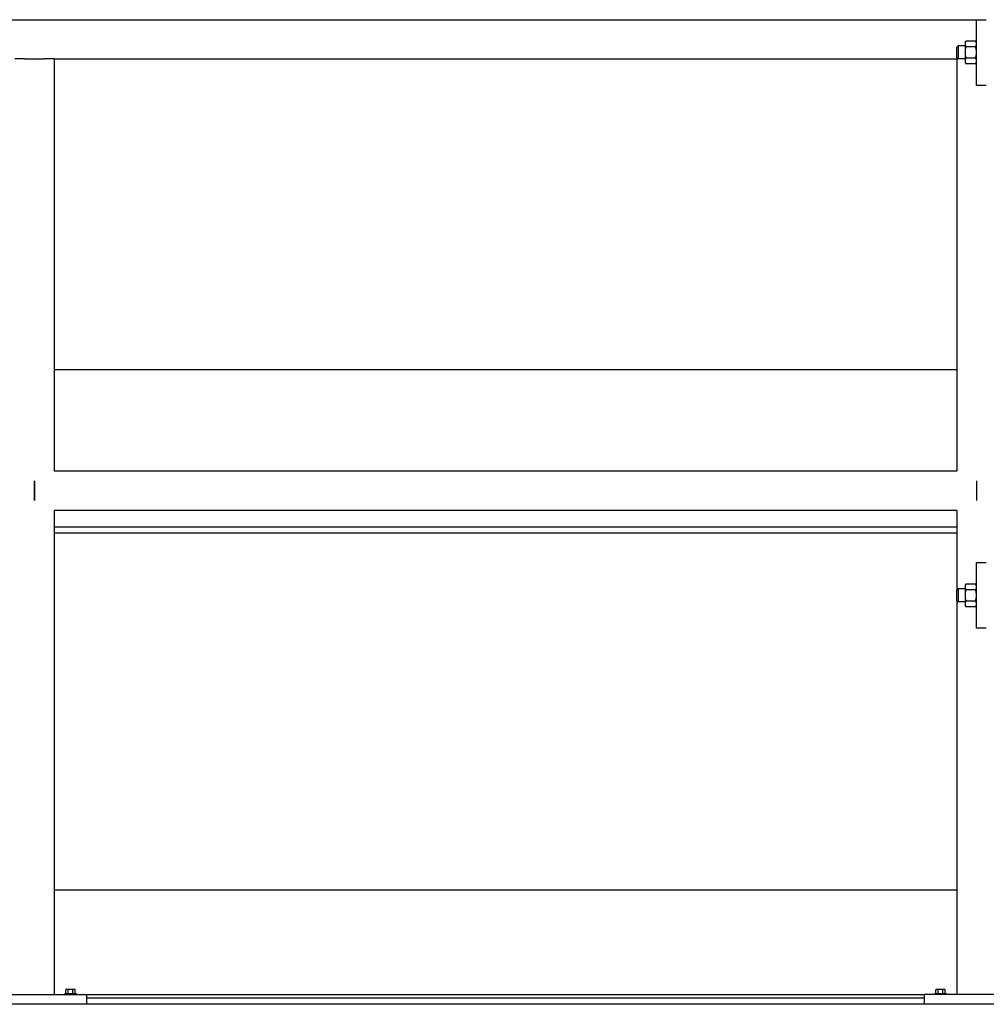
# Model space of a CAD drawing. Header units: inches. Extents: x 5 to 1128, y -85 to 748.
# Tile 595 of 656: x 949 to 986, y 333 to 371. Entities that reach past the tile are written whole.
import ezdxf

# ---------------------------------------------------------------- set-up
doc = ezdxf.new("R2010")
doc.units = ezdxf.units.IN
doc.header["$LTSCALE"] = 32
doc.header["$MEASUREMENT"] = 0
doc.layers.add('Visible (ANSI)', color=7, linetype='Continuous', lineweight=30)

msp = doc.modelspace()

# ---------------------------------------------------------------- linework, layer by layer
at = {"layer": 'Visible (ANSI)'}
for p, q in [((913.68078, 370.85867), (985.30578, 370.85867)), ((985.30578, 368.35867), (985.30578, 370.85867)), ((985.30578, 370.85867), (985.68078, 370.85867)), ((984.55578, 369.81148), (984.60155, 369.85867)), ((984.60155, 369.85867), (984.60155, 369.35867)), ((984.86778, 369.85867), (984.60155, 369.85867)), ((984.86778, 369.98367), (984.90128, 370.04168)), ((984.86778, 369.98367), (984.86778, 369.93343)), ((984.86778, 369.93343), (984.86778, 369.60867)), ((985.27229, 370.04168), (984.90128, 370.04168)), ((985.30578, 369.98367), (985.27229, 370.04168)), ((984.55578, 369.40586), (984.55578, 369.81148)), ((984.86778, 369.60867), (984.86778, 369.28391)), ((985.27229, 369.82518), (984.90128, 369.82518)), ((948.93078, 369.35867), (948.55578, 369.35867)), ((948.93078, 369.35867), (949.68078, 369.35867)), ((950.05578, 369.35867), (949.68078, 369.35867)), ((950.05578, 369.35867), (950.05578, 353.60867)), ((950.05578, 369.35867), (984.55578, 369.35867)), ((984.55578, 369.40586), (984.60155, 369.35867)), ((984.55578, 369.35867), (984.55578, 353.60867)), ((984.60155, 369.35867), (984.55578, 369.35867)), ((984.86778, 369.35867), (984.60155, 369.35867)), ((984.86778, 369.28391), (984.86778, 369.23367)), ((984.86778, 369.23367), (984.90128, 369.17566)), ((985.27229, 369.39216), (984.90128, 369.39216)), ((985.27229, 369.17566), (984.90128, 369.17566)), ((985.30578, 369.23367), (985.27229, 369.17566)), ((985.30578, 368.35867), (985.68078, 368.35867)), ((984.55578, 357.48367), (950.05578, 357.48367)), ((984.55578, 353.60867), (950.05578, 353.60867)), ((949.30578, 353.23367), (949.30578, 352.48367)), ((949.30578, 352.48367), (949.30578, 353.23367)), ((985.30578, 353.23367), (985.30578, 352.48367)), ((950.05578, 352.10867), (950.05578, 333.60867)), ((984.55578, 352.10867), (950.05578, 352.10867)), ((984.55578, 352.10867), (984.55578, 349.06148)), ((950.05578, 351.48367), (984.55578, 351.48367)), ((984.55578, 351.23367), (950.05578, 351.23367)), ((985.68078, 350.10867), (985.30578, 350.10867)), ((985.30578, 347.60867), (985.30578, 350.10867)), ((984.86778, 349.23367), (984.90128, 349.29168)), ((984.86778, 349.23367), (984.86778, 349.18343)), ((984.86778, 349.18343), (984.86778, 348.85867)), ((985.27229, 349.29168), (984.90128, 349.29168)), ((985.30578, 349.23367), (985.27229, 349.29168)), ((984.55578, 349.06148), (984.60155, 349.10867)), ((984.55578, 348.65586), (984.55578, 349.06148)), ((984.60155, 349.10867), (984.60155, 348.60867)), ((984.86778, 349.10867), (984.60155, 349.10867)), ((984.86778, 348.85867), (984.86778, 348.53391)), ((985.27229, 349.07518), (984.90128, 349.07518)), ((984.55578, 348.65586), (984.55578, 333.60867)), ((984.55578, 348.65586), (984.60155, 348.60867)), ((984.86778, 348.60867), (984.60155, 348.60867)), ((984.86778, 348.53391), (984.86778, 348.48367)), ((984.86778, 348.48367), (984.90128, 348.42566)), ((985.27229, 348.64216), (984.90128, 348.64216)), ((985.27229, 348.42566), (984.90128, 348.42566)), ((985.30578, 348.48367), (985.27229, 348.42566)), ((985.68078, 347.60867), (985.30578, 347.60867)), ((950.05578, 337.60867), (984.55578, 337.60867)), ((950.50065, 333.64767), (950.50065, 333.78345)), ((950.54568, 333.80267), (950.52478, 333.80267)), ((950.68078, 333.80267), (950.54568, 333.80267)), ((950.59072, 333.64767), (950.59072, 333.78345)), ((950.81588, 333.80267), (950.68078, 333.80267)), ((950.77085, 333.64767), (950.77085, 333.78345)), ((950.83678, 333.80267), (950.81588, 333.80267)), ((950.86092, 333.64767), (950.86092, 333.78345)), ((983.75065, 333.64767), (983.75065, 333.78345)), ((983.79568, 333.80267), (983.77478, 333.80267)), ((983.93078, 333.80267), (983.79568, 333.80267)), ((983.84072, 333.64767), (983.84072, 333.78345)), ((984.06588, 333.80267), (983.93078, 333.80267)), ((984.02085, 333.64767), (984.02085, 333.78345)), ((984.08678, 333.80267), (984.06588, 333.80267)), ((984.11092, 333.64767), (984.11092, 333.78345)), ((947.30578, 333.60867), (951.30578, 333.60867)), ((950.46478, 333.64767), (950.89678, 333.64767)), ((950.46478, 333.64767), (950.46478, 333.60867)), ((950.89678, 333.64767), (950.89678, 333.60867)), ((951.30578, 333.60867), (983.30578, 333.60867)), ((951.30578, 333.23367), (951.30578, 333.60867)), ((951.30578, 333.48367), (983.30578, 333.48367)), ((983.30578, 333.60867), (983.30578, 333.23367)), ((987.30578, 333.60867), (983.30578, 333.60867)), ((983.71478, 333.64767), (984.14678, 333.64767)), ((983.71478, 333.64767), (983.71478, 333.60867)), ((984.14678, 333.64767), (984.14678, 333.60867)), ((988.68078, 333.23367), (911.30578, 333.23367))]:
    msp.add_line(p, q, dxfattribs=at)
for centre, radius, start, end in [((950.68078, 333.58205), 0.2702, 125.26439, 131.810315), ((950.68078, 333.58205), 0.22062, 90, 114.094843), ((950.68078, 333.58205), 0.22062, 65.905157, 90), ((950.68078, 333.58205), 0.2702, 48.189685, 54.73561), ((983.93078, 333.58205), 0.2702, 125.26439, 131.810315), ((983.93078, 333.58205), 0.22062, 90, 114.094843), ((983.93078, 333.58205), 0.22062, 65.905157, 90), ((983.93078, 333.58205), 0.2702, 48.189685, 54.73561)]:
    msp.add_arc(centre, radius, start, end, dxfattribs=at)
for centre, start_param, end_param in [((950.54568, 333.58205), 0, 0.42053434), ((950.54568, 333.58205), 5.86265097, 6.28318531), ((950.81588, 333.58205), 0, 0.42053434), ((950.81588, 333.58205), 5.86265097, 6.28318531), ((983.79568, 333.58205), 0, 0.42053434), ((983.79568, 333.58205), 5.86265097, 6.28318531), ((984.06588, 333.58205), 0, 0.42053434), ((984.06588, 333.58205), 5.86265097, 6.28318531)]:
    msp.add_ellipse(centre, major_axis=(0, 0.22062), ratio=0.5, start_param=start_param, end_param=end_param, dxfattribs=at)
for points in [[(984.90128, 370.04168), (984.86778, 369.98367), (984.86778, 369.93343)], [(984.86778, 369.93343), (984.86778, 369.88319), (984.90128, 369.82518)], [(985.30578, 369.93343), (985.30578, 369.98367), (985.27229, 370.04168)], [(985.27229, 369.82518), (985.30578, 369.88319), (985.30578, 369.93343)], [(984.90128, 369.82518), (984.86778, 369.70915), (984.86778, 369.60867)], [(984.86778, 369.60867), (984.86778, 369.50819), (984.90128, 369.39216)], [(985.30578, 369.60867), (985.30578, 369.70915), (985.27229, 369.82518)], [(985.27229, 369.39216), (985.30578, 369.50819), (985.30578, 369.60867)], [(984.90128, 369.39216), (984.86778, 369.33415), (984.86778, 369.28391)], [(984.86778, 369.28391), (984.86778, 369.23367), (984.90128, 369.17566)], [(985.30578, 369.28391), (985.30578, 369.33415), (985.27229, 369.39216)], [(985.27229, 369.17566), (985.30578, 369.23367), (985.30578, 369.28391)], [(984.90128, 349.29168), (984.86778, 349.23367), (984.86778, 349.18343)], [(984.86778, 349.18343), (984.86778, 349.13319), (984.90128, 349.07518)], [(985.30578, 349.18343), (985.30578, 349.23367), (985.27229, 349.29168)], [(985.27229, 349.07518), (985.30578, 349.13319), (985.30578, 349.18343)], [(984.90128, 349.07518), (984.86778, 348.95915), (984.86778, 348.85867)], [(984.86778, 348.85867), (984.86778, 348.75819), (984.90128, 348.64216)], [(985.30578, 348.85867), (985.30578, 348.95915), (985.27229, 349.07518)], [(985.27229, 348.64216), (985.30578, 348.75819), (985.30578, 348.85867)], [(984.90128, 348.64216), (984.86778, 348.58415), (984.86778, 348.53391)], [(984.86778, 348.53391), (984.86778, 348.48367), (984.90128, 348.42566)], [(985.30578, 348.53391), (985.30578, 348.58415), (985.27229, 348.64216)], [(985.27229, 348.42566), (985.30578, 348.48367), (985.30578, 348.53391)]]:
    msp.add_rational_spline(points, [1, 1.0379548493, 1], degree=2, dxfattribs=at)

doc.saveas('drawing.dxf')
